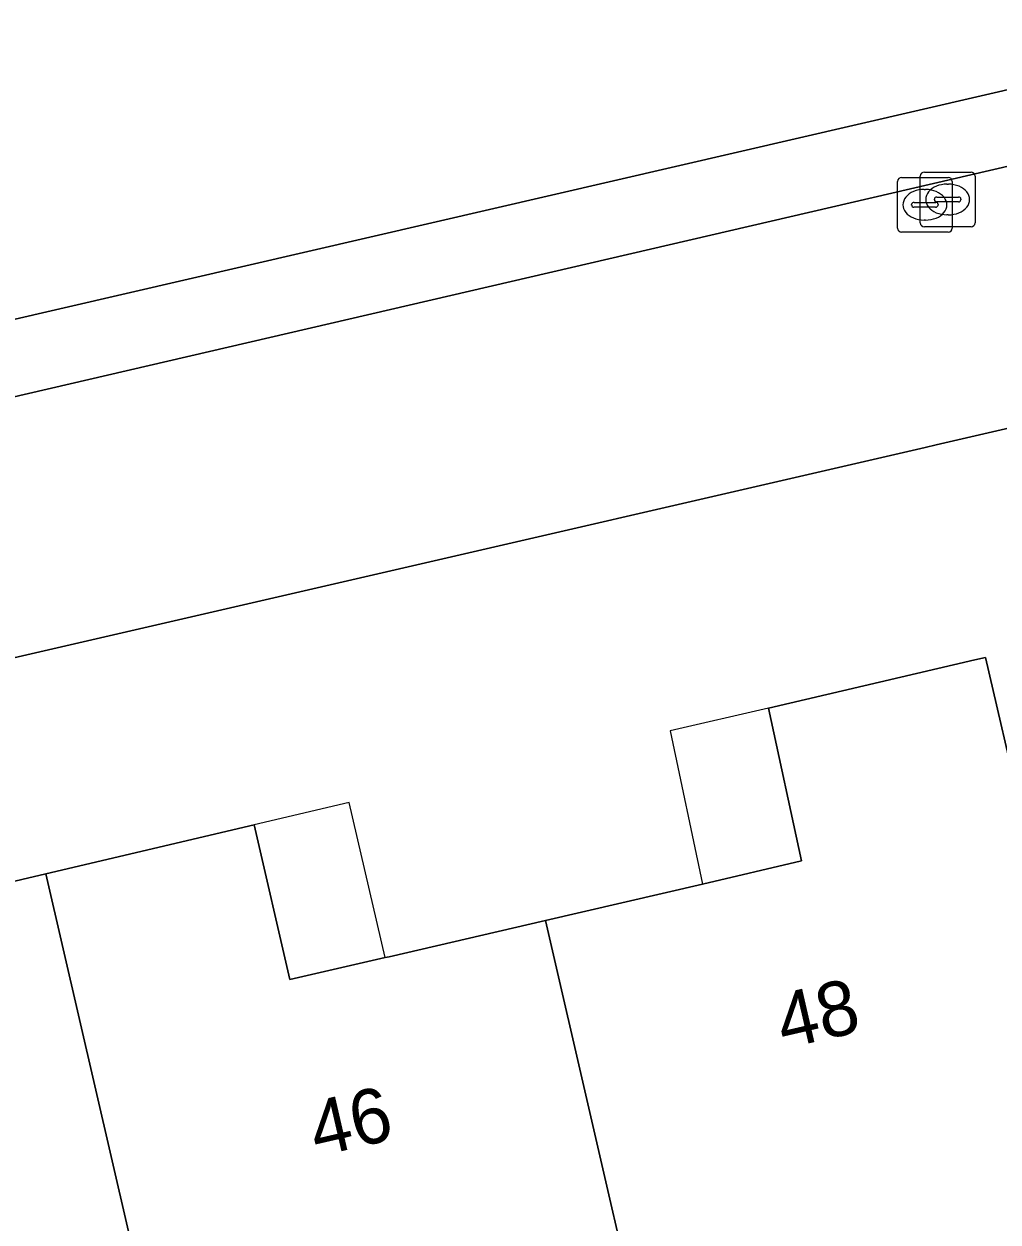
# Model space of a CAD drawing. Extents: x 156412 to 157779, y 382335 to 383768.
# Drawn here: x 156790.41 to 156808.19, y 383335.19 to 383357.07 of the extents above; entities that cross this region are included whole.
import ezdxf

# ---------------------------------------------------------------- set-up
doc = ezdxf.new("R2010")
doc.units = 0
for name, color, linetype in [('IMGEO_Erf', 7, 'Continuous'), ('IMGEO_Kolk', 7, 'Continuous'), ('IMGEO_Pand', 7, 'Continuous'), ('IMGEO_Pand_nummerreeks', 7, 'Continuous'), ('IMGEO_Pand_overbouw', 7, 'Continuous'), ('IMGEO_Rijbaan_lokaal_open', 7, 'Continuous'), ('IMGEO_Voetpad_open', 7, 'Continuous')]:
    doc.layers.add(name, color=color, linetype=linetype)

msp = doc.modelspace()

# ---------------------------------------------------------------- linework, layer by layer
at = {"layer": 'IMGEO_Erf'}
for points in [[(156739.194, 383339.871), (156753.22, 383343.112), (156752.638, 383345.646), (156753.962, 383345.95), (156755.557, 383346.316), (156756.139, 383343.782), (156770.154, 383347.032), (156769.563, 383349.564), (156770.913, 383349.879), (156772.493, 383350.247), (156773.083, 383347.715), (156787.098, 383350.957), (156786.518, 383353.492), (156787.853, 383353.797), (156789.43, 383354.158), (156790.01, 383351.623), (156807.885, 383355.76), (156809.595, 383356.156), (156809.003, 383358.71)], [(156787.087, 383340.671), (156790.805, 383341.545), (156794.61, 383342.439), (156795.265, 383339.613), (156797.002, 383340.016), (156797.077, 383340.033), (156799.928, 383340.695), (156802.795, 383341.36), (156804.607, 383341.781), (156804, 383344.576), (156807.773, 383345.453), (156807.965, 383345.498), (156808.602, 383342.744), (156811.421, 383343.396), (156809.887, 383350.036), (156807.066, 383349.384), (156806.861, 383349.337), (156739.059, 383333.678)]]:
    msp.add_lwpolyline(points, dxfattribs=at)
at = {"layer": 'IMGEO_Kolk'}
for p, q in [((156806.358, 383353.343), (156806.358, 383354.195)), ((156806.433, 383354.269), (156807.285, 383354.269)), ((156806.774, 383353.44), (156806.774, 383354.292)), ((156806.849, 383354.366), (156807.701, 383354.366)), ((156807.359, 383354.195), (156807.359, 383353.343)), ((156807.775, 383354.292), (156807.775, 383353.44)), ((156806.846, 383354.049), (156806.871, 383354.049)), ((156807.262, 383354.146), (156807.287, 383354.146)), ((156806.617, 383353.763), (156806.617, 383353.775)), ((156806.66, 383353.812), (156807.058, 383353.812)), ((156807.033, 383353.86), (156807.033, 383353.872)), ((156807.471, 383353.823), (156807.073, 383353.823)), ((156807.076, 383353.909), (156807.474, 383353.909)), ((156807.101, 383353.775), (156807.101, 383353.763)), ((156807.517, 383353.872), (156807.517, 383353.86)), ((156807.055, 383353.726), (156806.657, 383353.726)), ((156807.285, 383353.586), (156807.26, 383353.586)), ((156806.869, 383353.489), (156806.844, 383353.489)), ((156807.701, 383353.366), (156806.849, 383353.366)), ((156807.285, 383353.269), (156806.433, 383353.269))]:
    msp.add_line(p, q, dxfattribs=at)
for points in [[(156806.358, 383353.343), (156806.358, 383354.195)], [(156806.433, 383354.269), (156807.285, 383354.269)], [(156806.774, 383353.44), (156806.774, 383354.292)], [(156806.849, 383354.366), (156807.701, 383354.366)], [(156807.359, 383354.195), (156807.359, 383353.343)], [(156807.775, 383354.292), (156807.775, 383353.44)], [(156807.701, 383353.366), (156806.849, 383353.366)], [(156807.285, 383353.269), (156806.433, 383353.269)]]:
    msp.add_lwpolyline(points, dxfattribs=at)
for centre, radius, start, end in [((156806.435, 383354.193), 0.0765, 91.552, 178.448), ((156806.435, 383354.193), 0.0765, 91.552, 178.448), ((156806.851, 383354.29), 0.0765, 91.552, 178.448), ((156806.851, 383354.29), 0.0765, 91.552, 178.448), ((156807.283, 383354.193), 0.0765, 1.552, 88.448), ((156807.283, 383354.193), 0.0765, 1.552, 88.448), ((156807.699, 383354.29), 0.0765, 1.552, 88.448), ((156807.699, 383354.29), 0.0765, 1.552, 88.448), ((156806.657, 383353.772), 0.0403, 85.8775, 175.7526), ((156806.654, 383353.762), 0.0366, 178.938, 274.7102), ((156807.073, 383353.869), 0.0403, 85.8775, 175.7526), ((156807.07, 383353.859), 0.0366, 178.938, 274.7102), ((156807.058, 383353.769), 0.043, 264.8664, 352.4533), ((156807.062, 383353.774), 0.0386, 1.7309, 96.639), ((156807.474, 383353.866), 0.043, 264.8664, 352.4533), ((156807.478, 383353.871), 0.0386, 1.7309, 96.639), ((156806.435, 383353.345), 0.0765, 181.552, 268.448), ((156806.435, 383353.345), 0.0765, 181.552, 268.448), ((156806.851, 383353.442), 0.0765, 181.552, 268.448), ((156806.851, 383353.442), 0.0765, 181.552, 268.448), ((156807.283, 383353.345), 0.0765, 271.552, 358.448), ((156807.283, 383353.345), 0.0765, 271.552, 358.448), ((156807.699, 383353.442), 0.0765, 271.552, 358.448), ((156807.699, 383353.442), 0.0765, 271.552, 358.448)]:
    msp.add_arc(centre, radius, start, end, dxfattribs=at)
for centre, major_axis, ratio, start_param, end_param in [((156806.845, 383353.769), (-0.387, 0.002), 0.722429, 4.712389, 7.853982), ((156806.87, 383353.769), (-0.39, 0.002), 0.717154, 1.570796, 4.712389), ((156807.261, 383353.866), (-0.387, 0.002), 0.722429, 4.712389, 7.853982), ((156807.286, 383353.866), (-0.39, 0.002), 0.717154, 1.570796, 4.712389)]:
    msp.add_ellipse(centre, major_axis=major_axis, ratio=ratio, start_param=start_param, end_param=end_param, dxfattribs=at)
at = {"layer": 'IMGEO_Pand'}
for points in [[(156802.435, 383329.857), (156811.118, 383331.861), (156808.872, 383341.575), (156808.602, 383342.744), (156807.965, 383345.498), (156807.773, 383345.453), (156804, 383344.576), (156804.607, 383341.781), (156802.795, 383341.36), (156799.928, 383340.695)], [(156799.928, 383340.695), (156797.077, 383340.033), (156797.002, 383340.016), (156795.265, 383339.613), (156794.61, 383342.439), (156790.805, 383341.545), (156793.511, 383329.848), (156798.68, 383331.042), (156799.13, 383329.094), (156802.435, 383329.857)], [(156790.805, 383341.545), (156787.087, 383340.671), (156787.664, 383337.869), (156785.772, 383337.431), (156782.981, 383336.785), (156785.489, 383325.946), (156788.56, 383326.653), (156789.021, 383324.654), (156794.424, 383325.901), (156793.511, 383329.848)]]:
    msp.add_lwpolyline(points, close=True, dxfattribs=at)
at = {"layer": 'IMGEO_Pand_overbouw'}
for points in [[(156804, 383344.576), (156802.21, 383344.16), (156802.795, 383341.36), (156804.607, 383341.781)], [(156794.61, 383342.439), (156795.265, 383339.613), (156797.002, 383340.016), (156796.345, 383342.847)]]:
    msp.add_lwpolyline(points, close=True, dxfattribs=at)
at = {"layer": 'IMGEO_Rijbaan_lokaal_open'}
msp.add_lwpolyline([(156806.861, 383349.337), (156807.066, 383349.384), (156809.887, 383350.036), (156810.971, 383350.286), (156810.032, 383354.246), (156809.9, 383354.827), (156737.763, 383338.081), (156699.965, 383329.371), (156700.092, 383328.821), (156700.997, 383324.894), (156734.904, 383332.718), (156735.107, 383332.765), (156736.1, 383333.012), (156736.477, 383333.123), (156738.827, 383333.624), (156739.059, 383333.678)], close=True, dxfattribs=at)
at = {"layer": 'IMGEO_Voetpad_open'}
msp.add_lwpolyline([(156737.763, 383338.081), (156809.9, 383354.827), (156809.595, 383356.156), (156807.885, 383355.76), (156790.01, 383351.623), (156788.44, 383351.264), (156787.098, 383350.957), (156773.083, 383347.715), (156771.502, 383347.346), (156770.154, 383347.032), (156756.139, 383343.782), (156754.557, 383343.419), (156753.22, 383343.112), (156739.194, 383339.871)], dxfattribs=at)

# ---------------------------------------------------------------- texts
at = {"layer": 'IMGEO_Pand_nummerreeks'}
for s, rotation, p in [('48', 13.0053, (156804.281, 383338.343)), ('46', 13.0061, (156795.752, 383336.374))]:
    msp.add_text(s, height=1, rotation=rotation, dxfattribs=at).set_placement(p)

doc.saveas('drawing.dxf')
